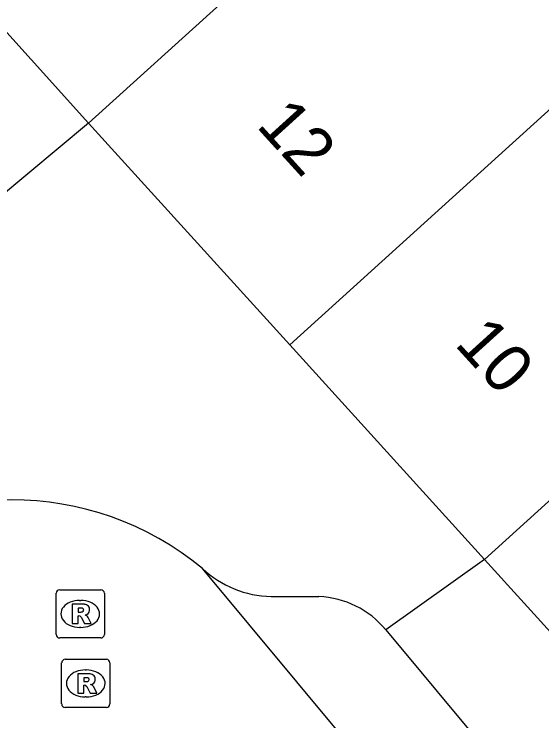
# Model space of a CAD drawing. Extents: x 159040 to 160094, y 381214 to 382518.
# Drawn here: x 159698.86 to 159709.8, y 381973.07 to 381987.73 of the extents above; entities that cross this region are included whole.
import ezdxf

# ---------------------------------------------------------------- set-up
doc = ezdxf.new("R2010")
doc.units = 0
for name, color, linetype in [('IMGEO_Pand', 7, 'Continuous'), ('IMGEO_Pand_nummerreeks', 7, 'Continuous'), ('IMGEO_Rijbaan_lokaal_open', 7, 'Continuous'), ('IMGEO_Rioolput', 7, 'Continuous'), ('IMGEO_Voetpad_gesloten', 7, 'Continuous'), ('IMGEO_Voetpad_open', 7, 'Continuous')]:
    doc.layers.add(name, color=color, linetype=linetype)

msp = doc.modelspace()

# ---------------------------------------------------------------- linework, layer by layer
at = {"layer": 'IMGEO_Pand'}
for points in [[(159704.579, 381980.865), (159716.746, 381991.903)], [(159700.406, 381985.465), (159704.573, 381989.245)], [(159720.784, 381987.454), (159708.616, 381976.415)], [(159704.579, 381980.865), (159700.406, 381985.465)], [(159708.616, 381976.415), (159704.579, 381980.865)], [(159712.586, 381972.039), (159708.616, 381976.415)]]:
    msp.add_lwpolyline(points, dxfattribs=at)
at = {"layer": 'IMGEO_Rijbaan_lokaal_open'}
msp.add_lwpolyline([(159705.683, 381972.724), (159702.766, 381976.228)], dxfattribs=at)
msp.add_arc((159698.818, 381971.458), 6.192, 50.384, 129.8909, dxfattribs=at)
at = {"layer": 'IMGEO_Rioolput'}
for p, q in [((159699.731, 381974.861), (159699.731, 381975.713)), ((159699.806, 381975.787), (159700.658, 381975.787)), ((159700.732, 381975.713), (159700.732, 381974.861)), ((159700.219, 381975.567), (159700.244, 381975.567)), ((159700.242, 381975.007), (159700.217, 381975.007)), ((159700.658, 381974.787), (159699.806, 381974.787)), ((159699.922, 381974.344), (159700.774, 381974.344)), ((159699.847, 381973.418), (159699.847, 381974.27)), ((159700.848, 381974.27), (159700.848, 381973.418)), ((159700.335, 381974.124), (159700.36, 381974.124)), ((159700.358, 381973.564), (159700.333, 381973.564)), ((159700.774, 381973.344), (159699.922, 381973.344))]:
    msp.add_line(p, q, dxfattribs=at)
for points in [[(159699.731, 381974.861), (159699.731, 381975.713)], [(159699.806, 381975.787), (159700.658, 381975.787)], [(159700.732, 381975.713), (159700.732, 381974.861)], [(159700.32, 381975.485), (159700.068, 381975.487), (159700.068, 381975.087)], [(159700.246, 381975.406), (159700.192, 381975.406), (159700.192, 381975.325)], [(159700.068, 381975.087), (159700.192, 381975.087), (159700.192, 381975.249), (159700.203, 381975.249)], [(159700.192, 381975.325), (159700.244, 381975.325)], [(159700.25, 381975.22), (159700.321, 381975.087), (159700.461, 381975.087), (159700.396, 381975.213)], [(159700.658, 381974.787), (159699.806, 381974.787)], [(159699.922, 381974.344), (159700.774, 381974.344)], [(159699.847, 381973.418), (159699.847, 381974.27)], [(159700.848, 381974.27), (159700.848, 381973.418)], [(159700.436, 381974.042), (159700.184, 381974.044), (159700.184, 381973.644)], [(159700.362, 381973.963), (159700.308, 381973.963), (159700.308, 381973.882)], [(159700.184, 381973.644), (159700.308, 381973.644), (159700.308, 381973.806), (159700.319, 381973.806)], [(159700.308, 381973.882), (159700.36, 381973.882)], [(159700.366, 381973.777), (159700.437, 381973.644), (159700.577, 381973.644), (159700.512, 381973.77)], [(159700.774, 381973.344), (159699.922, 381973.344)]]:
    msp.add_lwpolyline(points, dxfattribs=at)
for centre, radius, start, end in [((159699.808, 381975.711), 0.0765, 91.552, 178.448), ((159699.808, 381975.711), 0.0765, 91.552, 178.448), ((159700.656, 381975.711), 0.0765, 1.552, 88.448), ((159700.656, 381975.711), 0.0765, 1.552, 88.448), ((159700.252, 381975.31), 0.0964, 77.0061, 93.1865), ((159700.266, 381975.367), 0.0378, 276.6634, 79.6772), ((159700.319, 381975.375), 0.109, 350.3612, 89.416), ((159700.202, 381975.196), 0.0533, 26.0293, 88.6989), ((159700.228, 381975.514), 0.19, 274.7715, 282.9687), ((159700.317, 381975.375), 0.112, 277.5842, 350.9817), ((159700.301, 381975.16), 0.108, 29.5134, 73.7905), ((159699.808, 381974.863), 0.0765, 181.552, 268.448), ((159699.808, 381974.863), 0.0765, 181.552, 268.448), ((159700.656, 381974.863), 0.0765, 271.552, 358.448), ((159700.656, 381974.863), 0.0765, 271.552, 358.448), ((159699.924, 381974.268), 0.0765, 91.552, 178.448), ((159699.924, 381974.268), 0.0765, 91.552, 178.448), ((159700.772, 381974.268), 0.0765, 1.552, 88.448), ((159700.772, 381974.268), 0.0765, 1.552, 88.448), ((159700.368, 381973.867), 0.0964, 77.0061, 93.1865), ((159700.382, 381973.924), 0.0378, 276.6634, 79.6772), ((159700.435, 381973.932), 0.109, 350.3612, 89.416), ((159700.433, 381973.932), 0.112, 277.5842, 350.9817), ((159700.318, 381973.753), 0.0533, 26.0293, 88.6989), ((159700.344, 381974.071), 0.19, 274.7715, 282.9687), ((159700.417, 381973.717), 0.108, 29.5134, 73.7905), ((159699.924, 381973.42), 0.0765, 181.552, 268.448), ((159699.924, 381973.42), 0.0765, 181.552, 268.448), ((159700.772, 381973.42), 0.0765, 271.552, 358.448), ((159700.772, 381973.42), 0.0765, 271.552, 358.448)]:
    msp.add_arc(centre, radius, start, end, dxfattribs=at)
for centre, major_axis, ratio, start_param, end_param in [((159700.218, 381975.287), (-0.387, 0.002), 0.722429, 4.712389, 7.853982), ((159700.243, 381975.287), (-0.39, 0.002), 0.717154, 1.570796, 4.712389), ((159700.334, 381973.844), (-0.387, 0.002), 0.722429, 4.712389, 7.853982), ((159700.359, 381973.844), (-0.39, 0.002), 0.717154, 1.570796, 4.712389)]:
    msp.add_ellipse(centre, major_axis=major_axis, ratio=ratio, start_param=start_param, end_param=end_param, dxfattribs=at)
at = {"layer": 'IMGEO_Voetpad_gesloten'}
for points in [[(159700.406, 381985.465), (159694.392, 381992.147)], [(159700.406, 381985.465), (159697.88, 381983.361)]]:
    msp.add_lwpolyline(points, dxfattribs=at)
at = {"layer": 'IMGEO_Voetpad_open'}
for points in [[(159708.616, 381976.415), (159706.568, 381974.955)], [(159704.19, 381975.647), (159705.182, 381975.644)], [(159706.568, 381974.955), (159720.369, 381958.364)]]:
    msp.add_lwpolyline(points, dxfattribs=at)
for centre, radius, start, end in [((159704.237, 381977.797), 2.151, 226.8572, 268.7514), ((159705.108, 381973.758), 1.888, 39.3666, 87.7682)]:
    msp.add_arc(centre, radius, start, end, dxfattribs=at)

# ---------------------------------------------------------------- texts
at = {"layer": 'IMGEO_Pand_nummerreeks'}
for s, rotation, p in [('12', 312.2139, (159703.862, 381985.405)), ('10', 312.214, (159707.974, 381980.873))]:
    msp.add_text(s, height=1, rotation=rotation, dxfattribs=at).set_placement(p)

doc.saveas('drawing.dxf')
